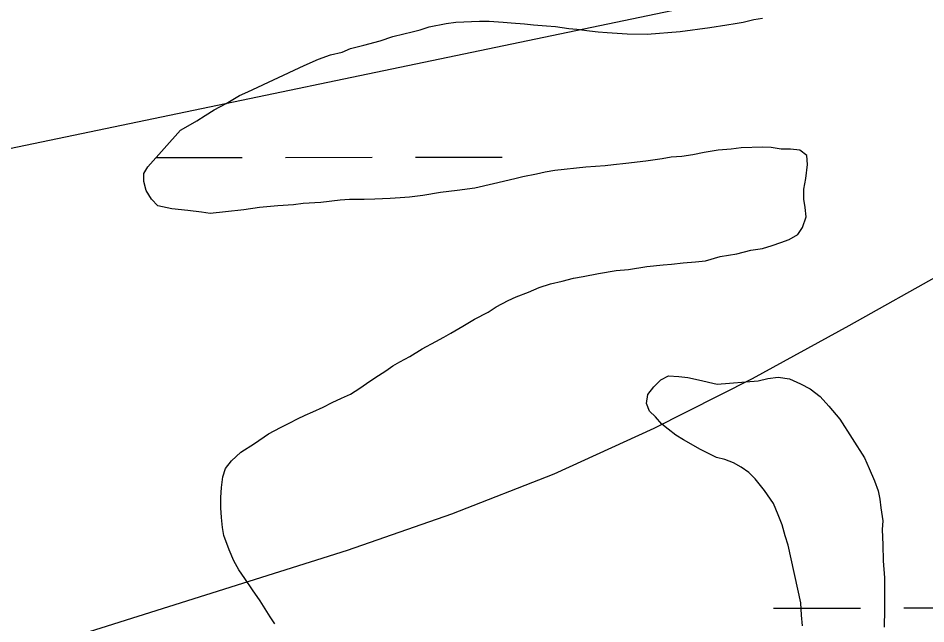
# Model space of a CAD drawing. Extents: x 3297753 to 3335611, y 652252 to 677623.
# Drawn here: x 3316138.2 to 3316473.2, y 666884.4 to 667108 of the extents above; entities that cross this region are included whole.
import ezdxf

# ---------------------------------------------------------------- set-up
doc = ezdxf.new("R2010")
doc.units = 0
for name, color, linetype in [('V-BORW-LINE', 7, 'Continuous'), ('V-TOPO-MAJR', 7, 'Continuous'), ('V-TOPO-SHOR', 7, 'Continuous'), ('V-WETL-SWMP', 7, 'Continuous')]:
    doc.layers.add(name, color=color, linetype=linetype)

msp = doc.modelspace()

# ---------------------------------------------------------------- linework, layer by layer
at = {"layer": 'V-BORW-LINE'}
msp.add_spline([(3316594.514, 666696.75), (3316619.39, 666637.892), (3316610.344, 666602.714), (3316582.321, 666576.586), (3316552.14, 666556.712), (3316464.934, 666509.648), (3316310.274, 666444.399), (3316271.399, 666436.7170000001), (3316232.863, 666434.329), (3316190.413, 666436.134), (3316144.586, 666448.667), (3316057.217, 666489.349), (3316012.9450000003, 666513.502), (3315935.534, 666546.069), (3315858.093, 666558.723), (3315732.395, 666560.459), (3315671.308, 666565.808), (3315608.193, 666576.627), (3315551.4960000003, 666592.531), (3315464.444, 666628.832), (3315306.647, 666739.015), (3315236.272, 666784.6680000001), (3315182.324, 666814.242), (3315130.676, 666825.415), (3315032.378, 666818.8420000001), (3314996.008, 666820.437), (3314963.4050000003, 666835.387), (3314946.532, 666856.631), (3314915.6410000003, 666913.129), (3314889.481, 666926.639), (3314849.571, 666936.035), (3314831.574, 666957.255), (3314812.466, 667015.126), (3314807.737, 667047.314), (3314811.075, 667139.746), (3314791.443, 667185.1190000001), (3314786.646, 667209.88), (3314779.612, 667234.031), (3314786.7600000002, 667268.4940000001), (3314818.7290000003, 667347.58), (3314826.6890000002, 667412.884), (3314836.81, 667455.735), (3314851.301, 667494.0650000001), (3315005.5160000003, 667468.406), (3315116.691, 667456.463), (3315167.0130000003, 667454.824), (3315206.055, 667449.236), (3315248.004, 667439.208), (3315319.563, 667433.405), (3315424.188, 667433.361), (3315653.332, 667412.77), (3315697.318, 667407.51), (3315734.85, 667398.8520000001), (3315811.659, 667384.159), (3315853.984, 667366.9400000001), (3315882.031, 667349.307), (3315904.619, 667329.083), (3315954.293, 667251.4940000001), (3315995.9250000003, 667240.448), (3316025.619, 667240.736), (3316087.679, 667231.92), (3316115.1, 667233.286), (3316171.403, 667246.736), (3316200.825, 667254.557), (3316229.639, 667259.214), (3316257.881, 667259.022), (3316293.913, 667252.133), (3316325.858, 667241.669), (3316360.054, 667225.853), (3316434.7090000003, 667206.615), (3316464.014, 667214.658), (3316490.495, 667228.604), (3316518.967, 667238.767), (3316541.498, 667215.955), (3316567.528, 667160.5920000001), (3316553.866, 667130.942), (3316534.592, 667106.011)], degree=3, dxfattribs=at)
at = {"layer": 'V-TOPO-MAJR'}
for points in [[(3316336.0028411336, 666939.7402627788), (3316372.9049446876, 666956.6169868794), (3316409.2047486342, 666974.9168001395), (3316444.904316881, 666994.5457422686), (3316480.4105259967, 667014.5128237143), (3316515.626696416, 667034.9871141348), (3316550.649507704, 667055.7995438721), (3316631.127981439, 667104.4085660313), (3316638.4239410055, 667115.4999469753), (3316640.511848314, 667125.5744610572), (3316634.7876772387, 667134.1236748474), (3316623.8554539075, 667141.6560217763), (3316596.606008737, 667144.4694254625), (3316569.403953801, 667145.30349331), (3316542.2729842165, 667143.1685573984), (3316515.1894048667, 667139.0542856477), (3315975.5110992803, 667026.5143591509)], [(3316011.845817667, 666833.5657496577), (3316259.789435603, 666911.6791712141), (3316298.197288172, 666924.9981724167), (3316336.0028411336, 666939.7402627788)]]:
    msp.add_lwpolyline(points, dxfattribs=at)
at = {"layer": 'V-TOPO-SHOR'}
msp.add_lwpolyline([(3316427.693, 666883.694), (3316427.265, 666887.5970000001), (3316427.056, 666892.154), (3316422.3170000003, 666913.42), (3316421.24, 666916.892), (3316420.161, 666921.014), (3316418.649, 666924.705), (3316416.921, 666928.83), (3316413.6750000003, 666933.608), (3316410.2090000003, 666937.951), (3316407.828, 666940.341), (3316405.012, 666942.297), (3316402.193, 666943.821), (3316398.941, 666945.128), (3316395.906, 666945.783), (3316390.055, 666948.828), (3316383.77, 666952.31), (3316380.952, 666954.051), (3316378.136, 666956.224), (3316375.752, 666958.179), (3316373.37, 666960.787), (3316371.205, 666962.959), (3316370.126, 666965.782), (3316370.5640000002, 666969.034), (3316372.737, 666971.85), (3316375.344, 666974.449), (3316378.166, 666975.962), (3316382.072, 666975.7390000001), (3316385.324, 666975.301), (3316389.228, 666974.426), (3316396.166, 666972.8960000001), (3316411.352, 666974.174), (3316414.826, 666975.037), (3316418.7290000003, 666975.465), (3316422.85, 666974.807), (3316426.968, 666973.064), (3316430.437, 666971.106), (3316434.12, 666968.28), (3316437.3680000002, 666964.805), (3316441.482, 666960.027), (3316446.0270000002, 666952.861), (3316450.569, 666945.6950000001), (3316452.3000000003, 666941.787), (3316454.2430000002, 666937.23), (3316455.54, 666933.54), (3316456.185, 666930.503), (3316456.615, 666927.246), (3316457.256, 666922.475), (3316457.035, 666919.22), (3316457.244, 666913.58), (3316457.451, 666907.723), (3316457.8740000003, 666901.431), (3316457.8680000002, 666898.394), (3316457.86, 666893.622), (3316457.8540000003, 666889.719), (3316457.846, 666883.21)], dxfattribs=at)
at = {"layer": 'V-WETL-SWMP'}
for p, q in [((3316289.8567373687, 667104.7452500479), (3316296.149737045, 667106.0082491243)), ((3316296.149737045, 667106.008249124), (3316299.703736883, 667106.497248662)), ((3316299.703736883, 667106.4972486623), (3316308.4377365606, 667106.9022477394)), ((3316308.4377365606, 667106.9022477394), (3316311.982736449, 667106.8462474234)), ((3316311.982736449, 667106.8462474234), (3316317.159736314, 667106.4902470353)), ((3316317.159736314, 667106.4902470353), (3316320.1547362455, 667106.1692468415)), ((3316320.1547362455, 667106.1692468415), (3316325.0577361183, 667105.8182464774)), ((3316325.0577361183, 667105.8182464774), (3316328.325736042, 667105.4932462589)), ((3316328.325736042, 667105.4932462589), (3316333.229735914, 667105.1412458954)), ((3316393.49573401, 667104.4492404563), (3316399.7847337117, 667105.4392396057)), ((3316399.7847337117, 667105.4392396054), (3316402.7927335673, 667105.9362391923)), ((3316402.7927335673, 667105.9362391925), (3316405.8007334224, 667106.4342387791)), ((3316405.8007334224, 667106.4342387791), (3316409.635733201, 667107.4632381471)), ((3316409.635733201, 667107.4632381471), (3316412.916733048, 667107.9562377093)), ((3316276.4347381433, 667101.1422522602), (3316280.5417379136, 667102.1672516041)), ((3316280.5417379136, 667102.1672516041), (3316283.5547377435, 667102.9372511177)), ((3316283.5547377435, 667102.9372511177), (3316286.567737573, 667103.7072506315)), ((3316286.567737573, 667103.7072506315), (3316289.8567373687, 667104.7452500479)), ((3316333.229735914, 667105.1412458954), (3316336.497735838, 667104.8162456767)), ((3316336.497735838, 667104.8162456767), (3316341.396735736, 667104.1922453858)), ((3316341.396735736, 667104.1922453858), (3316344.3917356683, 667103.8722451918)), ((3316344.3917356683, 667103.8722451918), (3316349.018735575, 667103.2522449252)), ((3316349.018735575, 667103.2522449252), (3316352.2867354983, 667102.9272447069)), ((3316352.2867354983, 667102.9272447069), (3316355.5537354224, 667102.6022444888)), ((3316355.5537354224, 667102.6022444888), (3316362.911735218, 667102.2112439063)), ((3316362.911735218, 667102.2112439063), (3316370.273734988, 667102.0932432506)), ((3316370.273734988, 667102.0932432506), (3316382.5617345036, 667102.9872418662)), ((3316382.5617345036, 667102.9872418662), (3316393.49573401, 667104.4492404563)), ((3316265.747738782, 667098.0402540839), (3316271.7727384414, 667099.5802531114)), ((3316271.7727384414, 667099.5802531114), (3316276.4347381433, 667101.1422522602)), ((3316253.416739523, 667094.4192561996), (3316257.7967392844, 667095.4402555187)), ((3316257.7967392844, 667095.4402555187), (3316260.8177390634, 667096.7552548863)), ((3316260.8177390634, 667096.7552548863), (3316265.747738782, 667098.0402540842)), ((3316243.8067402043, 667090.4822581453), (3316249.0277398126, 667092.8532570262)), ((3316249.0277398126, 667092.8532570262), (3316253.416739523, 667094.4192561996)), ((3316222.9217417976, 667080.7252626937), (3316243.8067402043, 667090.4822581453)), ((3316214.9447424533, 667076.4892645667), (3316219.9007420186, 667079.4102633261)), ((3316219.9007420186, 667079.4102633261), (3316222.9217417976, 667080.7252626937)), ((3316210.5427428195, 667074.1052656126), (3316214.9447424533, 667076.4892645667)), ((3316204.2057433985, 667070.1152672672), (3316207.235743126, 667071.9762664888)), ((3316207.235743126, 667071.9762664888), (3316210.5427428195, 667074.1052656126)), ((3316200.90274368, 667068.25926807), (3316204.2057433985, 667070.1152672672)), ((3316186.023743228, 667053.1262667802), (3316198.1497439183, 667066.6662687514)), ((3316198.1497439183, 667066.6662687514), (3316200.90274368, 667068.2592680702)), ((3316391.3133381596, 667058.3691100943), (3316387.190338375, 667057.5081107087)), ((3316396.52033791, 667059.2291093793), (3316391.3133381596, 667058.3691100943)), ((3316401.293337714, 667059.6551088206), (3316396.52033791, 667059.2291093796)), ((3316404.982337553, 667060.0831083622), (3316401.293337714, 667059.6551088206)), ((3316413.008337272, 667060.287107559), (3316404.982337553, 667060.0831083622)), ((3316416.0453371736, 667060.2821072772), (3316413.008337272, 667060.287107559)), ((3316419.731337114, 667059.6251071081), (3316416.0453371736, 667060.282107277)), ((3316423.202337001, 667059.6201067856), (3316419.731337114, 667059.6251071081)), ((3316426.6723369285, 667059.1801065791), (3316423.202337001, 667059.6201067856)), ((3316429.272337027, 667057.2241068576), (3316426.6723369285, 667059.1801065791)), ((3316189.063116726, 667056.520058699), (3316220.8326812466, 667056.552385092)), ((3316236.8326727, 667056.5686655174), (3316268.8326556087, 667056.6012263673)), ((3316284.832647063, 667056.6175067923), (3316316.832629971, 667056.6500676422)), ((3316369.833339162, 667055.1501129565), (3316362.456339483, 667054.294113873)), ((3316375.9083388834, 667056.0081121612), (3316369.833339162, 667055.1501129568)), ((3316379.163338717, 667056.6531116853), (3316375.9083388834, 667056.008112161)), ((3316383.0683385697, 667056.8641112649), (3316379.163338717, 667056.6531116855)), ((3316387.190338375, 667057.5081107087), (3316383.0683385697, 667056.8641112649)), ((3316429.4843373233, 667053.9701077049), (3316429.272337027, 667057.2241068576)), ((3316184.5763456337, 667050.6741314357), (3316186.0237432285, 667053.1262667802)), ((3316336.20534058, 667051.7331170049), (3316332.7333407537, 667051.0881175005)), ((3316347.704340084, 667053.0161155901), (3316336.20534058, 667051.7331170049)), ((3316354.863339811, 667053.4391148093), (3316347.704340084, 667053.0161155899)), ((3316357.900339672, 667053.8681144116), (3316354.863339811, 667053.4391148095)), ((3316362.456339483, 667054.294113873), (3316357.900339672, 667053.8681144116)), ((3316428.82533783, 667048.7651091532), (3316429.484337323, 667053.9701077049)), ((3316184.5723459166, 667047.6381322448), (3316184.5763456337, 667050.6741314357)), ((3316321.449341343, 667048.7201191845), (3316313.6373417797, 667046.7801204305)), ((3316324.4873411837, 667049.3661187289), (3316321.449341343, 667048.7201191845)), ((3316329.47834092, 667050.4421179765), (3316324.4873411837, 667049.3661187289)), ((3316332.7333407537, 667051.0881175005), (3316329.47834092, 667050.4421179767)), ((3316428.168338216, 667044.8611102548), (3316428.8253378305, 667048.7651091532)), ((3316185.4343461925, 667044.3821330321), (3316184.5723459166, 667047.6381322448)), ((3316306.693342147, 667045.2731214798), (3316300.1843424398, 667044.4161223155)), ((3316313.6373417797, 667046.7801204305), (3316306.693342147, 667045.2731214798)), ((3316428.16233856, 667041.1741112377), (3316428.168338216, 667044.8611102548)), ((3316187.381346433, 667041.1251337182), (3316185.4343461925, 667044.3821330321)), ((3316279.1393433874, 667041.629125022), (3316275.451343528, 667041.4181254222)), ((3316282.610343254, 667041.8411246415), (3316279.1393433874, 667041.629125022)), ((3316287.600343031, 667042.4831240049), (3316282.610343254, 667041.8411246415)), ((3316294.109342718, 667043.558123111), (3316287.600343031, 667042.4831240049)), ((3316300.1843424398, 667044.4161223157), (3316294.109342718, 667043.558123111)), ((3316189.7633465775, 667038.7361341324), (3316187.381346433, 667041.1251337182)), ((3316194.96834651, 667037.6431339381), (3316189.7633465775, 667038.7361341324)), ((3316234.0153451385, 667038.6651300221), (3316227.289345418, 667038.0251308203)), ((3316239.872344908, 667039.0891293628), (3316234.0153451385, 667038.6651300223)), ((3316243.3443447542, 667039.5171289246), (3316239.872344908, 667039.0891293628)), ((3316249.852344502, 667039.9411282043), (3316243.3443447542, 667039.5171289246)), ((3316257.0123441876, 667040.7971273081), (3316249.852344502, 667039.9411282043)), ((3316260.483344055, 667041.0081269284), (3316257.0123441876, 667040.7971273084)), ((3316265.9063438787, 667041.0001264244), (3316260.483344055, 667041.0081269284)), ((3316269.8113437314, 667041.210126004), (3316265.9063438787, 667041.0001264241)), ((3316275.451343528, 667041.4181254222), (3316269.8113437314, 667041.210126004)), ((3316428.5913388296, 667038.1361120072), (3316428.16233856, 667041.1741112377)), ((3316200.82334638, 667036.9821335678), (3316194.96834651, 667037.6431339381)), ((3316205.812346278, 667036.3241332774), (3316200.82334638, 667036.9821335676)), ((3316209.0653462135, 667035.8851330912), (3316205.812346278, 667036.3241332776)), ((3316214.7063459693, 667036.5261323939), (3316209.0653462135, 667035.8851330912)), ((3316221.43134569, 667037.1661315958), (3316214.7063459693, 667036.5261323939)), ((3316227.289345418, 667038.0251308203), (3316221.43134569, 667037.1661315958)), ((3316429.01933914, 667034.6651128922), (3316428.5913388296, 667038.1361120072)), ((3316427.7113395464, 667030.7621140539), (3316429.01933914, 667034.6651128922)), ((3316422.7153401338, 667026.2151157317), (3316425.9723398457, 667028.1621149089)), ((3316425.9723398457, 667028.1621149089), (3316427.7113395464, 667030.7621140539)), ((3316416.421340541, 667024.0561168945), (3316419.676340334, 667025.135116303)), ((3316419.676340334, 667025.135116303), (3316422.7153401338, 667026.2151157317)), ((3316403.4013412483, 667021.0401189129), (3316408.6093409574, 667022.3331180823)), ((3316408.6093409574, 667022.3331180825), (3316412.9483407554, 667022.9771175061)), ((3316412.9483407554, 667022.9771175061), (3316416.421340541, 667024.0561168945)), ((3316388.2123420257, 667018.027121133), (3316391.900341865, 667018.4551206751)), ((3316391.900341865, 667018.4551206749), (3316397.325341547, 667019.9651197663)), ((3316397.325341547, 667019.9651197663), (3316403.4013412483, 667021.0401189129)), ((3316352.4133435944, 667013.7461256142), (3316358.922343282, 667014.8201247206)), ((3316358.922343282, 667014.8201247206), (3316363.478343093, 667015.2471241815)), ((3316363.478343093, 667015.2471241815), (3316370.2043427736, 667016.3211232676)), ((3316370.2043427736, 667016.3211232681), (3316376.279342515, 667016.9621225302)), ((3316376.279342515, 667016.9621225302), (3316379.3163423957, 667017.1741221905)), ((3316379.3163423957, 667017.1741221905), (3316383.656342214, 667017.6011216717)), ((3316383.656342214, 667017.6011216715), (3316388.2123420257, 667018.0271211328)), ((3316338.959344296, 667010.948127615), (3316343.08334406, 667012.0261269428)), ((3316343.08334406, 667012.0261269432), (3316346.77134388, 667012.6711264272)), ((3316346.77134388, 667012.6711264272), (3316352.4133435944, 667013.7461256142)), ((3316326.589345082, 667006.8461298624), (3316330.4963447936, 667008.5751290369)), ((3316330.4963447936, 667008.5751290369), (3316334.6193445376, 667009.8701283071)), ((3316334.6193445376, 667009.8701283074), (3316338.959344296, 667010.9481276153)), ((3316318.9913456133, 667003.8211313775), (3316322.030345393, 667005.1181307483)), ((3316322.030345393, 667005.1181307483), (3316326.589345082, 667006.8461298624)), ((3316311.6093462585, 666999.4951332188), (3316314.6493459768, 667001.4421324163)), ((3316314.6493459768, 667001.4421324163), (3316318.9913456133, 667003.8211313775)), ((3316306.6163466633, 666996.900134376), (3316311.6093462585, 666999.4951332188)), ((3316302.2733470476, 666994.304135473), (3316306.6163466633, 666996.900134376)), ((3316295.3253476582, 666990.1931372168), (3316297.931347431, 666991.7081365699)), ((3316297.931347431, 666991.7081365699), (3316302.2733470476, 666994.304135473)), ((3316287.292348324, 666985.8681391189), (3316292.2863478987, 666988.6801379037)), ((3316292.2863478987, 666988.6801379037), (3316295.3253476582, 666990.1931372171)), ((3316282.7333487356, 666983.0551402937), (3316287.292348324, 666985.8681391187)), ((3316279.042349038, 666981.1091411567), (3316282.7333487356, 666983.0551402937)), ((3316271.225349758, 666976.1321432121), (3316273.831349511, 666977.8631425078)), ((3316273.831349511, 666977.8631425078), (3316276.4363492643, 666979.5951418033)), ((3316276.4363492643, 666979.5951418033), (3316279.042349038, 666981.1091411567)), ((3316267.9683500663, 666973.9681440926), (3316271.225349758, 666976.1321432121)), ((3316260.802350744, 666969.2081460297), (3316264.276350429, 666971.3711451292)), ((3316264.276350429, 666971.371145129), (3316267.9683500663, 666973.9681440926)), ((3316257.545350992, 666967.6941467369), (3316260.802350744, 666969.2081460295)), ((3316250.8163515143, 666964.451148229), (3316254.072351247, 666966.1811474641)), ((3316254.072351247, 666966.1811474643), (3316257.545350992, 666967.6941467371)), ((3316241.2643522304, 666960.1281502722), (3316244.0863520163, 666961.4251496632)), ((3316244.0863520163, 666961.4251496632), (3316246.908351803, 666962.7221490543)), ((3316246.908351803, 666962.7221490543), (3316250.8163515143, 666964.451148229)), ((3316234.9683527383, 666956.8851517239), (3316238.442352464, 666958.614150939)), ((3316238.442352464, 666958.614150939), (3316241.2643522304, 666960.1281502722)), ((3316225.4153535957, 666951.0431541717), (3316230.6263531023, 666954.5051527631)), ((3316230.6263531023, 666954.5051527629), (3316234.9683527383, 666956.8851517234)), ((3316216.9443544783, 666944.5491566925), (3316220.4203540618, 666947.7971555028)), ((3316220.4203540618, 666947.7971555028), (3316225.4153535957, 666951.0431541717)), ((3316214.771354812, 666941.7331576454), (3316216.9443544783, 666944.5491566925)), ((3316213.6813551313, 666938.697158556), (3316214.771354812, 666941.7331576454)), ((3316213.24135551, 666934.7941596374), (3316213.6813551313, 666938.697158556)), ((3316213.018355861, 666931.1061606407), (3316213.24135551, 666934.7941596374)), ((3316213.0123562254, 666927.2021616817), (3316213.018355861, 666931.1061606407)), ((3316213.2233565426, 666923.7311625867), (3316213.012356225, 666927.2021616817)), ((3316213.6513568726, 666920.0421635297), (3316213.2233565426, 666923.7311625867)), ((3316214.0803571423, 666917.005164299), (3316213.6513568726, 666920.0421635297)), ((3316216.024357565, 666911.7961655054), (3316214.0803571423, 666917.005164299)), ((3316217.753357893, 666907.6711664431), (3316216.0243575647, 666911.7961655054)), ((3316219.7003581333, 666904.4141671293), (3316217.753357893, 666907.6711664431)), ((3316221.8643583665, 666901.1571677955), (3316219.7003581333, 666904.4141671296)), ((3316224.67735866, 666897.0311686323), (3316221.8643583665, 666901.1571677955)), ((3316227.4913589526, 666892.9051694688), (3316224.67735866, 666897.0311686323)), ((3316231.16935938, 666887.0431706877), (3316227.4913589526, 666892.9051694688)), ((3316417.002011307, 666890.2509286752), (3316449.001994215, 666890.2834895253)), ((3316465.001985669, 666890.2997699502), (3316497.0019685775, 666890.3323308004)), ((3316232.9003595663, 666884.4371712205), (3316231.16935938, 666887.0431706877))]:
    msp.add_line(p, q, dxfattribs=at)

doc.saveas('drawing.dxf')
